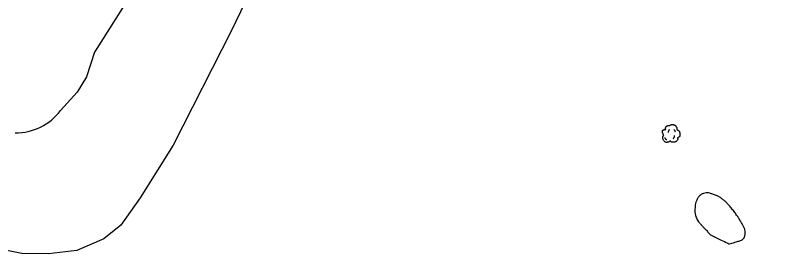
# Model space of a CAD drawing. Extents: x 2145380 to 2156929, y 139568 to 149130.
# Drawn here: x 2155617.4 to 2155908, y 142367.1 to 142457.6 of the extents above; entities that cross this region are included whole.
import ezdxf

# ---------------------------------------------------------------- set-up
doc = ezdxf.new("R2010")
doc.units = 0
for name, color, linetype in [('TOPO_Dirt Grav', 7, 'Continuous'), ('TOPO_Flowline', 7, 'Continuous'), ('TOPO_Tree', 7, 'Continuous'), ('TOPO_Tree Line', 7, 'Continuous')]:
    doc.layers.add(name, color=color, linetype=linetype)

# ---------------------------------------------------------------- blocks, each defined once
blk = doc.blocks.new('TREE')
at = {"layer": 'TOPO_Tree'}
for points in [[(-14.1, -0.4), (-14.2, 0.5), (-14.4, 1.4), (-14.6, 2.3), (-14.8, 3.2), (-15.5, 4), (-15.7, 4.9), (-15.8, 5.6), (-15.7, 6.3), (-15.7, 7), (-15.6, 7.9), (-15.7, 8.8), (-15.1, 9.7), (-14.6, 10.4), (-13.8, 10.5), (-13, 10.7), (-12.2, 11), (-11.1, 10), (-10.4, 10.7), (-9.4, 11.7), (-10.3, 13.3), (-9.8, 14.4), (-9.6, 15.1), (-9.3, 15.9), (-8.8, 16.5), (-8.2, 17.3), (-7.5, 17.7), (-6.7, 18.1), (-6.1, 18.4), (-5.6, 18.6), (-5.1, 18.7), (-4.5, 18.7), (-4, 18.5), (-3.5, 18.1)], [(-3.5, 17.6), (-3.1, 18.3), (-2.6, 18.8), (-1.9, 19.2), (-1, 19.7), (-0.2, 20), (0.7, 20.2), (1.6, 20.5), (2.5, 20.8), (3.4, 20.8), (4.1, 20.7), (4.8, 20.5), (5.5, 20.2), (6.4, 19.9), (7.3, 19.7), (8.2, 19.2), (9.4, 18.4), (10, 17.2), (10.8, 16), (11.2, 15.3), (11.6, 14.6), (11.9, 13.9), (12.2, 13.1), (11.4, 12), (11.9, 11.2), (12, 11), (12.2, 10.9), (12.4, 10.7), (12.9, 10.4), (13.5, 10), (14, 9.7), (14.7, 9.2), (15.4, 8.7), (16.1, 8.1), (16.7, 7.5), (16.9, 6.7), (17.1, 6), (17.6, 4.4), (17.7, 2.8), (17.7, 1.2), (17.7, -0.2), (17.8, -2.2), (16.6, -3), (15.5, -3.8), (14.3, -4.6), (13.2, -5.3)], [(13.2, -5.3), (13.3, -5.8), (13.4, -6.3), (13.4, -6.7), (13.8, -8.5), (12.2, -10), (10.8, -11.5), (10, -12.3), (9.1, -12.8), (8.2, -13.1), (6, -13.8), (3.3, -13.6), (1.3, -13.1), (0.5, -12.9), (-0.1, -11.4), (-0.8, -11.5), (-2, -11.6), (-3.3, -12.8), (-4.5, -13.1), (-6.1, -13.5), (-7.8, -14), (-9.3, -13.6), (-11.4, -13.1), (-12.8, -11.4), (-14.1, -9.4), (-15.3, -7.3), (-15.6, -5.1), (-15.1, -3), (-14.9, -1.9), (-13.9, -0.8), (-13.5, 0.1)], [(-4.2, 5.1), (-4.5, 6.1), (-4.3, 7.2), (-3.8, 8.2), (-3.3, 9.3), (-2.7, 10.3), (-1.6, 11)], [(5.9, 11.2), (6.5, 10.7), (7, 10.2), (7.4, 9.5), (7.9, 8.6), (8.3, 7.6), (8.5, 6.6)], [(-11.4, -4.5), (-11.5, -5.4), (-11, -6.3), (-10.1, -7.2), (-9.3, -8), (-8.5, -8.3), (-7.7, -8.1)], [(4.8, -6.3), (5.7, -5.7), (6.3, -4.9), (6.8, -3.9), (7.4, -2.8), (7.6, -1.7), (7.5, -0.6)]]:
    blk.add_open_spline(points, degree=3, dxfattribs=at)

msp = doc.modelspace()

# ---------------------------------------------------------------- linework, layer by layer
at = {"layer": 'TOPO_Dirt Grav'}
msp.add_lwpolyline([(2155699.98, 142541.77), (2155690.63, 142520.66), (2155679.42, 142498.79), (2155671.73, 142484.08), (2155666.21, 142473.11), (2155647.56, 142443.61), (2155644.42, 142434.24), (2155640.99, 142428.4), (2155634.57, 142421.47)], dxfattribs=at)
msp.add_arc((2155617.71, 142433.98), 20.99, 269.1705, 323.4255, dxfattribs=at)
at = {"layer": 'TOPO_Flowline'}
msp.add_lwpolyline([(2155925.72, 142459.42), (2155867.44, 142484.92), (2155806.87, 142510.13), (2155774.95, 142521.73), (2155758.27, 142522.38), (2155750.18, 142519.95), (2155745.43, 142517.95), (2155739.69, 142514.92), (2155729.06, 142505.32), (2155716.64, 142487.22), (2155699.55, 142451.85), (2155677.41, 142408.3), (2155664.88, 142388.25), (2155657.55, 142377.95), (2155651.04, 142372.75), (2155640.77, 142368.32), (2155630.09, 142367.08), (2155619.95, 142367.21), (2155612.31, 142368.65)], dxfattribs=at)
at = {"layer": 'TOPO_Tree Line'}
msp.add_open_spline([(2155888.89, 142370.79), (2155888.89, 142370.79), (2155886.8, 142371.79), (2155884.72, 142372.78), (2155882.63, 142373.77), (2155881.37, 142374.37), (2155880.54, 142375.6), (2155879.55, 142376.58), (2155878.82, 142377.31), (2155878.13, 142378.04), (2155877.45, 142378.83), (2155876.88, 142379.5), (2155876.47, 142380.25), (2155876.16, 142381.1), (2155875.75, 142382.21), (2155875.76, 142383.39), (2155875.82, 142384.52), (2155875.88, 142385.61), (2155876.04, 142386.67), (2155876.62, 142387.73), (2155877.2, 142388.8), (2155878.01, 142389.57), (2155879.08, 142389.98), (2155879.96, 142390.31), (2155880.96, 142390.18), (2155881.83, 142389.9), (2155883.19, 142389.46), (2155884.54, 142389.01), (2155885.75, 142388.14), (2155886.77, 142387.41), (2155887.65, 142386.64), (2155888.45, 142385.73), (2155889.59, 142384.44), (2155890.64, 142383.13), (2155891.64, 142381.73), (2155892.47, 142380.57), (2155893.15, 142379.37), (2155893.86, 142378.11), (2155894.39, 142377.16), (2155894.86, 142376.09), (2155894.91, 142375.1), (2155894.96, 142373.94), (2155894.04, 142372.34), (2155892.85, 142371.99), (2155891.53, 142371.59), (2155890.21, 142371.19), (2155888.89, 142370.79)], degree=3, dxfattribs=at)

# ---------------------------------------------------------------- block references
at = {"layer": 'TOPO_Tree', "xscale": 0.19685000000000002, "yscale": 0.19685000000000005}
msp.add_blockref('TREE', (2155866.57, 142412.09), dxfattribs=at)

doc.saveas('drawing.dxf')
